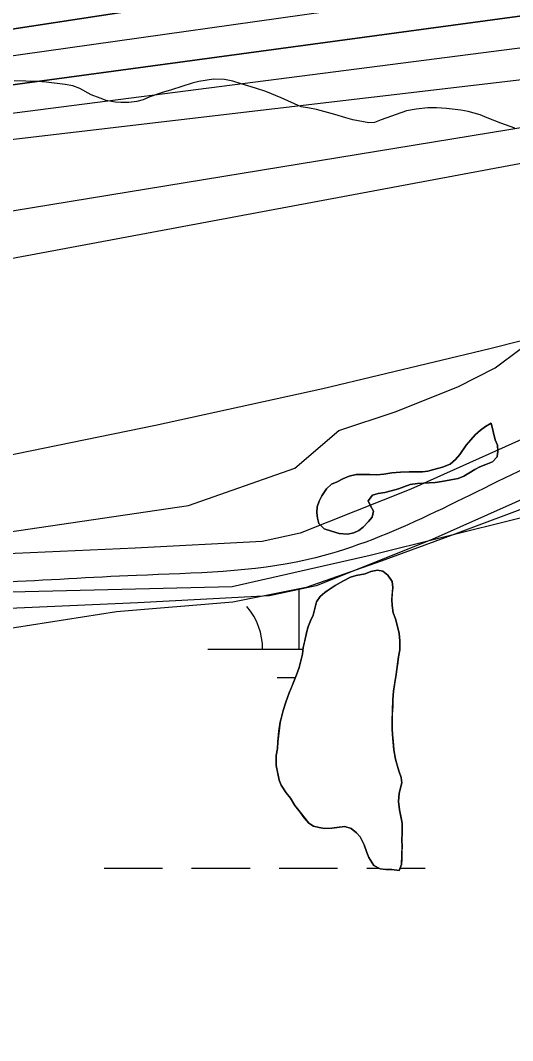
# Model space of a CAD drawing. Extents: x 3177185 to 3215018, y 812988 to 838321.
# Drawn here: x 3210645 to 3210915, y 827106 to 827666 of the extents above; entities that cross this region are included whole.
import ezdxf

# ---------------------------------------------------------------- set-up
doc = ezdxf.new("R2010")
doc.units = 0
for name, color, linetype in [('V-ROAD-CNTR', 7, 'Continuous'), ('V-SITE-VEGE', 7, 'Continuous'), ('V-TOPO-DPTH', 7, 'Continuous'), ('V-TOPO-MAJR', 7, 'Continuous'), ('V-TOPO-MINR', 7, 'Continuous'), ('V-TOPO-SHOR', 7, 'Continuous'), ('V-TOPO-WATR', 7, 'Continuous'), ('V-WETL-SWMP', 7, 'Continuous')]:
    doc.layers.add(name, color=color, linetype=linetype)

msp = doc.modelspace()

# ---------------------------------------------------------------- linework, layer by layer
at = {"layer": 'V-ROAD-CNTR'}
for points in [[(3211683.75, 827693.73), (3211663.73, 827686.06), (3211615.17, 827664.42), (3211565.63, 827642.71), (3211466.78, 827607.67), (3211368.58, 827572.96), (3211278.06, 827538.72), (3211187.26, 827504.54), (3211134.9, 827485.51), (3211082.72, 827466.56), (3211006.74, 827437.6), (3210931.25, 827408.12), (3210870.68, 827381.02), (3210807.09, 827355.64), (3210781.41, 827350.08), (3210709.31, 827346.31), (3210634.83, 827342.99), (3210559.79, 827341.56), (3210499.51, 827345.8), (3210440.57, 827349.3), (3210375.55, 827347.21), (3210320.9, 827345.16)], [(3211456.77, 827635.95), (3211358.27, 827601.14), (3211267.47, 827566.78), (3211176.85, 827532.67), (3211124.65, 827513.7), (3211072.26, 827494.68), (3210995.95, 827465.59), (3210919.66, 827435.8), (3210858.99, 827408.66), (3210798.29, 827384.43), (3210777.42, 827379.91), (3210707.86, 827376.28), (3210633.88, 827372.97), (3210560.56, 827371.58), (3210501.46, 827375.74), (3210440.98, 827379.33), (3210374.5, 827377.19), (3210309.07, 827374.74), (3210249.24, 827375.47), (3210188.01, 827373.03)]]:
    msp.add_lwpolyline(points, dxfattribs=at)
msp.add_spline([(3212784.04, 828348.86), (3212610.15, 828268.62), (3212500.86, 828208.2), (3212361.17, 828105.33), (3212289.92, 828011.63), (3212212.12, 827921.98), (3212160.44, 827881.32), (3212062.5, 827839.05), (3211919.46, 827792.25), (3211747.55, 827733.29), (3211657.99, 827699.93), (3211560.1, 827656.66), (3211363.42, 827587.05), (3211182.05, 827518.61), (3211077.49, 827480.62), (3210925.45, 827421.96), (3210802.69, 827370.03), (3210708.58, 827361.3), (3210560.17, 827356.57), (3210440.78, 827364.32), (3210309.26, 827359.73), (3210189.72, 827358.08), (3210079.22, 827334.44), (3209938.5, 827302.26)], degree=3, dxfattribs=at)
at = {"layer": 'V-SITE-VEGE'}
for points in [[(3210620.44, 827382.46), (3210737.08, 827399.62), (3210795.41, 827420.22), (3210819.42, 827440.81), (3210850.3, 827451.11), (3210884.61, 827464.84), (3210905.2, 827475.14), (3210932.64, 827495.73), (3210953.23, 827512.9), (3210970.38, 827533.49), (3210990.97, 827540.36), (3211056.15, 827540.36), (3211124.77, 827557.52), (3211159.08, 827564.39), (3211231.12, 827571.25), (3211272.29, 827581.55), (3211303.17, 827595.28), (3211314.81, 827600.57), (3211314.81, 827691.72)], [(3210915.87, 827606.71), (3210908.3, 827609.42), (3210900.73, 827612.25), (3210896.95, 827613.93), (3210890.29, 827615.72), (3210886.25, 827616.49), (3210878.56, 827617.5), (3210872.95, 827617.86), (3210868.26, 827617.71), (3210861.88, 827617.03), (3210856.54, 827616.1), (3210842.75, 827611.21), (3210838.97, 827609.77), (3210835.84, 827609.62), (3210827.24, 827611.28), (3210823.32, 827612.3), (3210817.32, 827614.1), (3210807.27, 827616.79), (3210803.49, 827617.56), (3210798.8, 827618.32), (3210787.96, 827623.22), (3210779.47, 827626.71), (3210773.73, 827628.51), (3210769.68, 827629.92), (3210765.9, 827630.95), (3210761.33, 827632.36), (3210756.9, 827633.25), (3210750.77, 827633.49), (3210742.83, 827632.28), (3210739.18, 827631.35), (3210727.86, 827627.65), (3210723.43, 827626.46), (3210720.57, 827625.54), (3210715.89, 827623.82), (3210712.25, 827622.24), (3210708.73, 827621.18), (3210704.3, 827620.64), (3210700, 827620.62), (3210696.87, 827620.87), (3210692.05, 827621.89), (3210688.65, 827623.05), (3210683.82, 827624.98), (3210677.55, 827628.34), (3210673.64, 827629.76), (3210669.46, 827630.66), (3210659.03, 827631.78), (3210654.34, 827632.15), (3210641.56, 827632.62)], [(3211314.81, 821020.64), (3211314.81, 827522.36), (3211282.59, 827509.47), (3211251.71, 827492.3), (3211237.99, 827468.28), (3211227.69, 827423.65), (3211231.13, 827365.3), (3211217.4, 827320.68), (3211200.25, 827334.41), (3211193.39, 827368.73), (3211186.52, 827389.33), (3211176.23, 827406.49), (3211159.08, 827427.09), (3211138.49, 827440.82), (3211114.48, 827461.41), (3211093.89, 827451.11), (3211042.43, 827427.09), (3211004.69, 827406.49), (3210918.92, 827392.76), (3210836.58, 827372.16), (3210761.1, 827355), (3210620.44, 827351.57)]]:
    msp.add_lwpolyline(points, dxfattribs=at)
msp.add_lwpolyline([(3210852.62, 827241.96), (3210854.03, 827247.56), (3210853.62, 827250.56), (3210852.3, 827254.2), (3210850.45, 827260.58), (3210849.65, 827265.66), (3210848.83, 827273.99), (3210848.69, 827277.12), (3210848.67, 827281.16), (3210849.14, 827293.02), (3210849.51, 827297.84), (3210850.9, 827306.97), (3210852.16, 827316.75), (3210852.93, 827320.53), (3210852.9, 827325.48), (3210852.63, 827329.52), (3210850.51, 827337.59), (3210849.32, 827340.71), (3210848.78, 827344.75), (3210848.5, 827348.13), (3210849, 827354.65), (3210848.72, 827357.91), (3210846.36, 827361.42), (3210843.61, 827363.62), (3210840.62, 827364.13), (3210837.1, 827363.46), (3210833.85, 827362.27), (3210829.03, 827361.21), (3210825.91, 827360.29), (3210822.01, 827358.44), (3210817.46, 827355.82), (3210811.87, 827352.01), (3210809.27, 827349.79), (3210807.21, 827346.91), (3210805.41, 827339.6), (3210803.86, 827336.47), (3210802.57, 827332.69), (3210801.55, 827328.9), (3210800.02, 827321.86), (3210799.51, 827318.21), (3210797.72, 827310.78), (3210796.3, 827306.73), (3210794.89, 827303.08), (3210792.31, 827296.94), (3210790.38, 827291.72), (3210788.96, 827287.29), (3210787.3, 827280.76), (3210786.04, 827270.07), (3210785.79, 827266.42), (3210785.16, 827262.51), (3210785.19, 827257.03), (3210786.78, 827249.09), (3210787.84, 827246.23), (3210790.59, 827242.07), (3210792.95, 827239.22), (3210795.45, 827235.19), (3210798.2, 827231.42), (3210803.04, 827225.45), (3210805.66, 827223.77), (3210808.66, 827223), (3210811.66, 827222.49), (3210815.7, 827222.64), (3210822.73, 827223.58), (3210826.25, 827222.43), (3210829.13, 827220.22), (3210831.22, 827217.89), (3210833.33, 827213.46), (3210834.78, 827209.43), (3210835.96, 827206.57), (3210838.59, 827202.15), (3210842.12, 827200.47), (3210845.24, 827200.09), (3210848.5, 827200.11), (3210852.55, 827199.48), (3210853.83, 827202.74), (3210854.18, 827212.78), (3210854.04, 827216.03), (3210854.15, 827220.07), (3210854.12, 827225.42), (3210852.79, 827232.71), (3210852.12, 827237.39)], close=True, dxfattribs=at)
at = {"layer": 'V-TOPO-DPTH'}
for points in [[(3211536.65, 827872.22), (3211263.28, 827776.59), (3211250.22, 827772.02), (3211237.15, 827767.47), (3211224.07, 827762.92), (3211211, 827758.39), (3211205.49, 827756.48), (3211195.13, 827753.02), (3211184.72, 827749.72), (3211174.24, 827746.65), (3211163.71, 827743.74), (3211153.11, 827741.11), (3211142.47, 827738.68), (3211131.76, 827736.57), (3211121.01, 827734.68), (3210320.78, 827612.11), (3210295.05, 827606.1), (3210269.36, 827599.96), (3210243.68, 827593.73), (3209260.11, 827352.56)], [(3209260.11, 827352.56), (3210243.68, 827593.73), (3210269.36, 827599.96), (3210295.05, 827606.1), (3210320.78, 827612.11), (3211121.01, 827734.68), (3211131.76, 827736.57), (3211142.47, 827738.68), (3211153.11, 827741.11), (3211163.71, 827743.74), (3211174.24, 827746.65), (3211184.72, 827749.72), (3211195.13, 827753.02), (3211205.49, 827756.48), (3211211, 827758.39), (3211224.07, 827762.92), (3211237.15, 827767.47), (3211250.22, 827772.02), (3211263.28, 827776.59), (3211536.65, 827872.22)], [(3211448.25, 827804.45), (3211350.91, 827771.01), (3211180.46, 827712.45), (3211168.32, 827708.39), (3211156.14, 827704.46), (3211143.9, 827700.72), (3211131.61, 827697.11), (3210316.66, 827586.57), (3210302.69, 827583.28), (3210288.73, 827579.89), (3210274.8, 827576.45), (3209996.42, 827506.6), (3209856.47, 827471.91), (3209716.4, 827437.76), (3209576.14, 827404.42), (3209435.74, 827371.61), (3209170.54, 827310.43), (3209162.64, 827308.68), (3209154.72, 827307.01), (3209146.78, 827305.47), (3209138.81, 827304.01), (3207953.48, 827097.34)]]:
    msp.add_lwpolyline(points, dxfattribs=at)
at = {"layer": 'V-TOPO-MAJR'}
msp.add_lwpolyline([(3209675.17, 827369.43), (3209803.02, 827398.26), (3209931.02, 827426.42), (3210274.59, 827500.58), (3210300.67, 827505.62), (3210326.85, 827509.91), (3211122.29, 827640.22), (3211149.1, 827647.74), (3211175.81, 827655.56), (3211202.4, 827663.82), (3211228.89, 827672.38), (3211235.55, 827674.59), (3211258.67, 827682.18), (3211281.82, 827689.68), (3211305.03, 827697.02), (3211328.26, 827704.26), (3211351.55, 827711.32), (3211374.88, 827718.25), (3211398.27, 827724.98), (3211421.7, 827731.58)], dxfattribs=at)
at = {"layer": 'V-TOPO-MINR'}
for points in [[(3208865.63, 827265.62), (3209146.08, 827314.39), (3209149.63, 827315.04), (3209153.17, 827315.72), (3209156.7, 827316.46), (3209160.22, 827317.24), (3209286.98, 827346.24), (3209353.83, 827361.73), (3209420.62, 827377.46), (3209487.32, 827393.57), (3209553.97, 827409.93), (3210259.22, 827585.06), (3210279.04, 827589.92), (3210298.87, 827594.7), (3210318.73, 827599.36), (3210338.6, 827603.94), (3211145.66, 827717.76), (3211150.21, 827719.17), (3211154.74, 827720.66), (3211159.26, 827722.19), (3211398.94, 827805.63), (3211516.03, 827847.73)], [(3207953.48, 827097.34), (3209138.81, 827304.01), (3209146.78, 827305.47), (3209154.72, 827307.01), (3209162.64, 827308.68), (3209170.54, 827310.43), (3209435.74, 827371.61), (3209576.14, 827404.42), (3209716.4, 827437.76), (3209856.47, 827471.91), (3209996.42, 827506.6), (3210274.8, 827576.45), (3210288.73, 827579.89), (3210302.69, 827583.28), (3210316.66, 827586.57), (3211131.61, 827697.11), (3211143.9, 827700.72), (3211156.14, 827704.46), (3211168.32, 827708.39), (3211180.46, 827712.45), (3211350.91, 827771.01), (3211448.25, 827804.45)], [(3208481.48, 827167.39), (3209128.82, 827289.26), (3209142.86, 827292.01), (3209156.88, 827294.88), (3209170.85, 827297.95), (3209184.79, 827301.15), (3209819.3, 827451.31), (3209900.66, 827470.77), (3209981.95, 827490.48), (3210063.15, 827510.57), (3210144.29, 827530.91), (3210290.36, 827567.89), (3210298.43, 827569.9), (3210306.5, 827571.87), (3211121.57, 827676.9), (3211142.01, 827682.82), (3211162.39, 827688.94), (3211182.66, 827695.4), (3211202.86, 827702.08), (3211310.1, 827738.49), (3211383.9, 827763.45), (3211457.74, 827788.29)], [(3210348.69, 827566.24), (3211111.03, 827655.89), (3211140.02, 827664.15), (3211168.93, 827672.72), (3211197.68, 827681.76), (3211226.34, 827691.13), (3211273.36, 827706.91), (3211321.57, 827722.98), (3211369.82, 827738.9), (3211418.14, 827754.6), (3211466.52, 827770.16)], [(3209700.51, 827334.29), (3209806.33, 827358.5), (3210318.31, 827475.47), (3210327.83, 827477.44), (3210337.38, 827479.15), (3210346.99, 827480.48), (3211177.72, 827635.66), (3211180.43, 827636.41), (3211183.12, 827637.19), (3211185.8, 827638.01), (3211188.47, 827638.87), (3211189.51, 827639.21), (3211193.81, 827640.59), (3211195.96, 827641.25), (3211200.28, 827642.53), (3211204.62, 827643.73), (3211206.8, 827644.3), (3211385.7, 827690.07), (3211476.59, 827715.69)], [(3210626.86, 827424.85), (3210718.95, 827443.75), (3210810.77, 827463.84), (3210902.18, 827485.7), (3210993.33, 827508.74), (3211147.16, 827549.2), (3211179.31, 827557.97), (3211211.34, 827567.13), (3211243.21, 827576.87), (3211274.96, 827587), (3211306.61, 827597.45), (3211338.24, 827607.96), (3211369.84, 827618.56), (3211401.43, 827629.21), (3211410.31, 827632.21), (3211446.33, 827644.37)]]:
    msp.add_lwpolyline(points, dxfattribs=at)
at = {"layer": 'V-TOPO-SHOR'}
for points in [[(3210902.94, 827444.8), (3210899.82, 827442.96), (3210897.09, 827440.99), (3210894.24, 827438.37), (3210891.9, 827435.76), (3210889.31, 827432.75), (3210885.81, 827427.65), (3210883.48, 827424.91), (3210880.5, 827422.29), (3210876.33, 827420.7), (3210871.52, 827419.38), (3210868.26, 827418.45), (3210865.27, 827418.05), (3210861.1, 827418.16), (3210857.97, 827418.15), (3210853.28, 827417.87), (3210848.46, 827417.58), (3210844.16, 827416.92), (3210840.25, 827416.51), (3210836.48, 827416.75), (3210832.31, 827416.73), (3210828.92, 827416.59), (3210825.14, 827415.79), (3210821.76, 827414.21), (3210818.64, 827412.63), (3210815.39, 827411.32), (3210812.8, 827408.83), (3210810.08, 827405.04), (3210808.79, 827402.04), (3210807.63, 827398.9), (3210807.38, 827395.78), (3210807.78, 827392.78), (3210808.58, 827389.79), (3210811.46, 827386.93), (3210815.37, 827385.52), (3210819.68, 827384.36), (3210824.24, 827383.99), (3210827.62, 827384.66), (3210830.36, 827385.97), (3210832.82, 827387.81), (3210835.81, 827390.82), (3210837.75, 827393.3), (3210838.39, 827396.56), (3210836.81, 827399.42), (3210835.63, 827402.28), (3210837.96, 827405.29), (3210840.95, 827406.22), (3210844.73, 827406.88), (3210848.24, 827407.68), (3210852.15, 827408.74), (3210855.01, 827409.93), (3210858.65, 827411.11), (3210862.56, 827411.65), (3210872.2, 827412.35), (3210875.84, 827412.89), (3210880.79, 827413.69), (3210884.96, 827414.49), (3210887.95, 827415.67), (3210890.81, 827417.38), (3210894.06, 827419.48), (3210896.79, 827420.79), (3210900.04, 827422.24), (3210903.68, 827423.69), (3210906.28, 827426.44), (3210906.65, 827429.44), (3210906.51, 827432.82), (3210905.19, 827435.69), (3210902.94, 827444.8)], [(3210852.62, 827241.96), (3210852.12, 827237.39), (3210852.79, 827232.71), (3210853.59, 827228.41), (3210854.12, 827225.42), (3210854.15, 827220.07), (3210854.04, 827216.03), (3210854.18, 827212.78), (3210854.06, 827209.65), (3210853.95, 827205.87), (3210853.83, 827202.74), (3210852.55, 827199.48), (3210848.5, 827200.11), (3210845.24, 827200.09), (3210842.12, 827200.47), (3210838.59, 827202.15), (3210835.96, 827206.57), (3210834.78, 827209.43), (3210833.33, 827213.46), (3210831.22, 827217.89), (3210829.13, 827220.22), (3210826.25, 827222.43), (3210822.73, 827223.58), (3210819.73, 827223.18), (3210815.7, 827222.64), (3210811.66, 827222.49), (3210808.66, 827223), (3210805.66, 827223.77), (3210803.04, 827225.45), (3210800.56, 827228.44), (3210798.2, 827231.42), (3210795.45, 827235.19), (3210792.95, 827239.22), (3210790.59, 827242.07), (3210787.84, 827246.23), (3210786.78, 827249.09), (3210785.85, 827253.65), (3210785.19, 827257.03), (3210785.16, 827262.51), (3210785.79, 827266.42), (3210786.04, 827270.07), (3210786.67, 827275.81), (3210787.3, 827280.76), (3210788.19, 827284.15), (3210788.96, 827287.28), (3210790.38, 827291.72), (3210792.31, 827296.94), (3210793.47, 827299.81), (3210794.89, 827303.08), (3210796.3, 827306.73), (3210797.72, 827310.78), (3210798.75, 827314.95), (3210799.51, 827318.21), (3210800.02, 827321.86), (3210800.78, 827325.51), (3210801.55, 827328.9), (3210802.57, 827332.69), (3210803.86, 827336.47), (3210805.41, 827339.6), (3210806.44, 827343.65), (3210807.21, 827346.91), (3210809.27, 827349.79), (3210811.87, 827352.01), (3210814.99, 827354.11), (3210817.46, 827355.82), (3210822.01, 827358.44), (3210825.91, 827360.28), (3210829.03, 827361.21), (3210833.85, 827362.27), (3210837.1, 827363.46), (3210840.62, 827364.13), (3210843.61, 827363.62), (3210846.36, 827361.42), (3210848.72, 827357.91), (3210849, 827354.65), (3210848.75, 827351.52), (3210848.5, 827348.13), (3210848.78, 827344.75), (3210849.32, 827340.71), (3210850.51, 827337.59), (3210851.7, 827333.29), (3210852.62, 827329.52), (3210852.9, 827325.48), (3210852.93, 827320.53), (3210852.16, 827316.75), (3210851.78, 827313.62), (3210851.28, 827309.97), (3210850.9, 827306.97), (3210850.01, 827301.49), (3210849.51, 827297.84), (3210849.14, 827293.02), (3210849.02, 827289.37), (3210848.78, 827285.2), (3210848.67, 827281.16), (3210848.69, 827277.12), (3210848.83, 827273.99), (3210849.24, 827270.35), (3210849.65, 827265.66), (3210850.45, 827260.58), (3210851.38, 827257.33), (3210852.3, 827254.2)], [(3210852.3, 827254.2), (3210853.62, 827250.56), (3210854.03, 827247.56), (3210852.62, 827241.96)]]:
    msp.add_lwpolyline(points, dxfattribs=at)
at = {"layer": 'V-TOPO-WATR'}
msp.add_lwpolyline([(3209260.11, 827352.56), (3210243.68, 827593.73), (3210269.36, 827599.96), (3210295.05, 827606.1), (3210320.78, 827612.11), (3211121.01, 827734.68), (3211131.76, 827736.57), (3211142.47, 827738.68), (3211153.11, 827741.11), (3211163.71, 827743.74), (3211174.24, 827746.65), (3211184.72, 827749.72), (3211195.13, 827753.02), (3211205.49, 827756.48), (3211211, 827758.39), (3211224.07, 827762.92), (3211237.15, 827767.47), (3211250.22, 827772.02), (3211263.28, 827776.59), (3211536.65, 827872.22)], dxfattribs=at)
at = {"layer": 'V-WETL-SWMP'}
for p, q in [((3211041.99, 827443.96), (3210883.06, 827383.86)), ((3210883.06, 827383.86), (3210842.74, 827369.17)), ((3210842.74, 827369.17), (3210801.63, 827354.68)), ((3210833.85, 827362.27), (3210837.1, 827363.46)), ((3210837.1, 827363.46), (3210840.62, 827364.12)), ((3210840.62, 827364.12), (3210843.62, 827363.62)), ((3210843.62, 827363.62), (3210846.36, 827361.41)), ((3210817.46, 827355.81), (3210822.01, 827358.44)), ((3210822.01, 827358.44), (3210825.91, 827360.28)), ((3210825.91, 827360.28), (3210829.03, 827361.21)), ((3210829.03, 827361.21), (3210833.85, 827362.27)), ((3210846.36, 827361.41), (3210848.72, 827357.9)), ((3210848.72, 827357.9), (3210849, 827354.65)), ((3210801.63, 827354.68), (3210761.47, 827346.67)), ((3210797.65, 827320.78), (3210797.65, 827353.89)), ((3210809.28, 827349.78), (3210811.87, 827352.01)), ((3210811.87, 827352.01), (3210814.99, 827354.11)), ((3210814.99, 827354.11), (3210817.46, 827355.81)), ((3210848.75, 827351.52), (3210848.51, 827348.13)), ((3210849, 827354.65), (3210848.75, 827351.52)), ((3210761.47, 827346.67), (3210697.59, 827341.29)), ((3210806.44, 827343.65), (3210807.21, 827346.91)), ((3210807.21, 827346.91), (3210809.28, 827349.78)), ((3210848.51, 827348.13), (3210848.78, 827344.74)), ((3210697.59, 827341.29), (3210618.63, 827328.98)), ((3210805.41, 827339.6), (3210806.44, 827343.65)), ((3210848.78, 827344.74), (3210849.32, 827340.71)), ((3210849.32, 827340.71), (3210850.51, 827337.58)), ((3210802.58, 827332.68), (3210803.86, 827336.47)), ((3210803.86, 827336.47), (3210805.41, 827339.6)), ((3210850.51, 827337.58), (3210851.7, 827333.29)), ((3210800.78, 827325.51), (3210801.55, 827328.9)), ((3210801.55, 827328.9), (3210802.58, 827332.68)), ((3210851.7, 827333.29), (3210852.63, 827329.52)), ((3210852.63, 827329.52), (3210852.91, 827325.48)), ((3210800.02, 827321.86), (3210800.78, 827325.51)), ((3210852.91, 827325.48), (3210852.93, 827320.53)), ((3210747.65, 827320.78), (3210799.87, 827320.78)), ((3210798.75, 827314.95), (3210799.51, 827318.21)), ((3210799.51, 827318.21), (3210800.02, 827321.86)), ((3210852.93, 827320.53), (3210852.16, 827316.74)), ((3210797.72, 827310.77), (3210798.75, 827314.95)), ((3210851.78, 827313.61), (3210851.28, 827309.96)), ((3210852.16, 827316.74), (3210851.78, 827313.61)), ((3210794.89, 827303.07), (3210796.31, 827306.73)), ((3210796.31, 827306.73), (3210797.72, 827310.77)), ((3210850.9, 827306.97), (3210850.01, 827301.49)), ((3210851.28, 827309.96), (3210850.9, 827306.97)), ((3210785.65, 827305.34), (3210795.77, 827305.34)), ((3210793.47, 827299.81), (3210794.89, 827303.07)), ((3210850.01, 827301.49), (3210849.51, 827297.84)), ((3210790.38, 827291.72), (3210792.31, 827296.94)), ((3210792.31, 827296.94), (3210793.47, 827299.81)), ((3210849.51, 827297.84), (3210849.14, 827293.02)), ((3210788.96, 827287.28), (3210790.38, 827291.72)), ((3210849.14, 827293.02), (3210849.02, 827289.37)), ((3210787.3, 827280.76), (3210788.2, 827284.15)), ((3210788.2, 827284.15), (3210788.96, 827287.28)), ((3210848.78, 827285.2), (3210848.67, 827281.16)), ((3210849.02, 827289.37), (3210848.78, 827285.2)), ((3210786.67, 827275.8), (3210787.3, 827280.76)), ((3210848.67, 827281.16), (3210848.69, 827277.12)), ((3210786.04, 827270.07), (3210786.67, 827275.8)), ((3210848.69, 827277.12), (3210848.83, 827273.99)), ((3210848.83, 827273.99), (3210849.24, 827270.34)), ((3210785.8, 827266.42), (3210786.04, 827270.07)), ((3210849.24, 827270.34), (3210849.65, 827265.65)), ((3210785.16, 827262.51), (3210785.8, 827266.42)), ((3210785.19, 827257.03), (3210785.16, 827262.51)), ((3210849.65, 827265.65), (3210850.45, 827260.58)), ((3210785.85, 827253.65), (3210785.19, 827257.03)), ((3210850.45, 827260.58), (3210851.38, 827257.32)), ((3210851.38, 827257.32), (3210852.31, 827254.2)), ((3210786.79, 827249.09), (3210785.85, 827253.65)), ((3210852.31, 827254.2), (3210853.62, 827250.56)), ((3210853.62, 827250.56), (3210854.03, 827247.56)), ((3210787.84, 827246.23), (3210786.79, 827249.09)), ((3210790.6, 827242.07), (3210787.84, 827246.23)), ((3210854.03, 827247.56), (3210852.62, 827241.95)), ((3210792.95, 827239.22), (3210790.6, 827242.07)), ((3210852.62, 827241.95), (3210852.12, 827237.39)), ((3210795.45, 827235.19), (3210792.95, 827239.22)), ((3210798.2, 827231.42), (3210795.45, 827235.19)), ((3210852.12, 827237.39), (3210852.79, 827232.7)), ((3210800.56, 827228.43), (3210798.2, 827231.42)), ((3210803.05, 827225.45), (3210800.56, 827228.43)), ((3210852.79, 827232.7), (3210853.59, 827228.41)), ((3210853.59, 827228.41), (3210854.13, 827225.41)), ((3210805.66, 827223.77), (3210803.05, 827225.45)), ((3210808.66, 827223), (3210805.66, 827223.77)), ((3210811.66, 827222.49), (3210808.66, 827223)), ((3210815.7, 827222.64), (3210811.66, 827222.49)), ((3210819.74, 827223.18), (3210815.7, 827222.64)), ((3210822.73, 827223.58), (3210819.74, 827223.18)), ((3210826.25, 827222.42), (3210822.73, 827223.58)), ((3210854.13, 827225.41), (3210854.15, 827220.07)), ((3210829.13, 827220.22), (3210826.25, 827222.42)), ((3210831.22, 827217.88), (3210829.13, 827220.22)), ((3210833.33, 827213.46), (3210831.22, 827217.88)), ((3210854.15, 827220.07), (3210854.04, 827216.03)), ((3210834.78, 827209.43), (3210833.33, 827213.46)), ((3210854.04, 827216.03), (3210854.18, 827212.77)), ((3210854.18, 827212.77), (3210854.06, 827209.64)), ((3210835.97, 827206.57), (3210834.78, 827209.43)), ((3210838.59, 827202.15), (3210835.97, 827206.57)), ((3210853.95, 827205.87), (3210853.83, 827202.74)), ((3210854.06, 827209.64), (3210853.95, 827205.87)), ((3210690.8, 827200.7), (3210722.8, 827200.7)), ((3210738.8, 827200.7), (3210770.8, 827200.7)), ((3210786.8, 827200.7), (3210818.8, 827200.7)), ((3210834.8, 827200.7), (3210841.62, 827200.7)), ((3210842.12, 827200.47), (3210838.59, 827202.15)), ((3210845.25, 827200.09), (3210842.12, 827200.47)), ((3210853.83, 827202.74), (3210852.55, 827199.47)), ((3210853.03, 827200.7), (3210866.8, 827200.7)), ((3210848.5, 827200.11), (3210845.25, 827200.09)), ((3210852.55, 827199.47), (3210848.5, 827200.11))]:
    msp.add_line(p, q, dxfattribs=at)
msp.add_lwpolyline([(3210902.94, 827444.8), (3210905.19, 827435.69), (3210906.51, 827432.83), (3210906.65, 827429.44), (3210906.28, 827426.44), (3210903.68, 827423.69), (3210900.04, 827422.24), (3210896.79, 827420.79), (3210894.06, 827419.48), (3210890.81, 827417.38), (3210887.95, 827415.67), (3210884.96, 827414.49), (3210880.79, 827413.69), (3210875.84, 827412.88), (3210872.2, 827412.35), (3210862.56, 827411.65), (3210858.65, 827411.11), (3210855.01, 827409.93), (3210852.15, 827408.74), (3210848.24, 827407.68), (3210844.73, 827406.88), (3210840.95, 827406.22), (3210837.96, 827405.29), (3210835.63, 827402.28), (3210836.81, 827399.42), (3210838.39, 827396.56), (3210837.75, 827393.3), (3210835.81, 827390.82), (3210832.82, 827387.81), (3210830.36, 827385.97), (3210827.63, 827384.66), (3210824.24, 827383.99), (3210819.68, 827384.36), (3210815.37, 827385.52), (3210811.46, 827386.93), (3210808.58, 827389.79), (3210807.78, 827392.78), (3210807.38, 827395.78), (3210807.63, 827398.9), (3210808.79, 827402.04), (3210810.08, 827405.04), (3210812.8, 827408.83), (3210815.39, 827411.32), (3210818.64, 827412.63), (3210821.76, 827414.21), (3210825.14, 827415.79), (3210828.92, 827416.59), (3210832.31, 827416.73), (3210836.48, 827416.75), (3210840.26, 827416.51), (3210844.16, 827416.92), (3210848.46, 827417.58), (3210853.28, 827417.87), (3210857.97, 827418.15), (3210861.1, 827418.16), (3210865.27, 827418.05), (3210868.26, 827418.45), (3210871.52, 827419.38), (3210876.33, 827420.71), (3210880.49, 827422.29), (3210883.48, 827424.91), (3210885.81, 827427.65), (3210889.31, 827432.75), (3210891.9, 827435.76), (3210894.24, 827438.37), (3210897.09, 827440.99), (3210899.82, 827442.96)], close=True, dxfattribs=at)
msp.add_arc((3210742.41, 827321.25), 35.25, 359.2282, 40.7718, dxfattribs=at)

doc.saveas('drawing.dxf')
